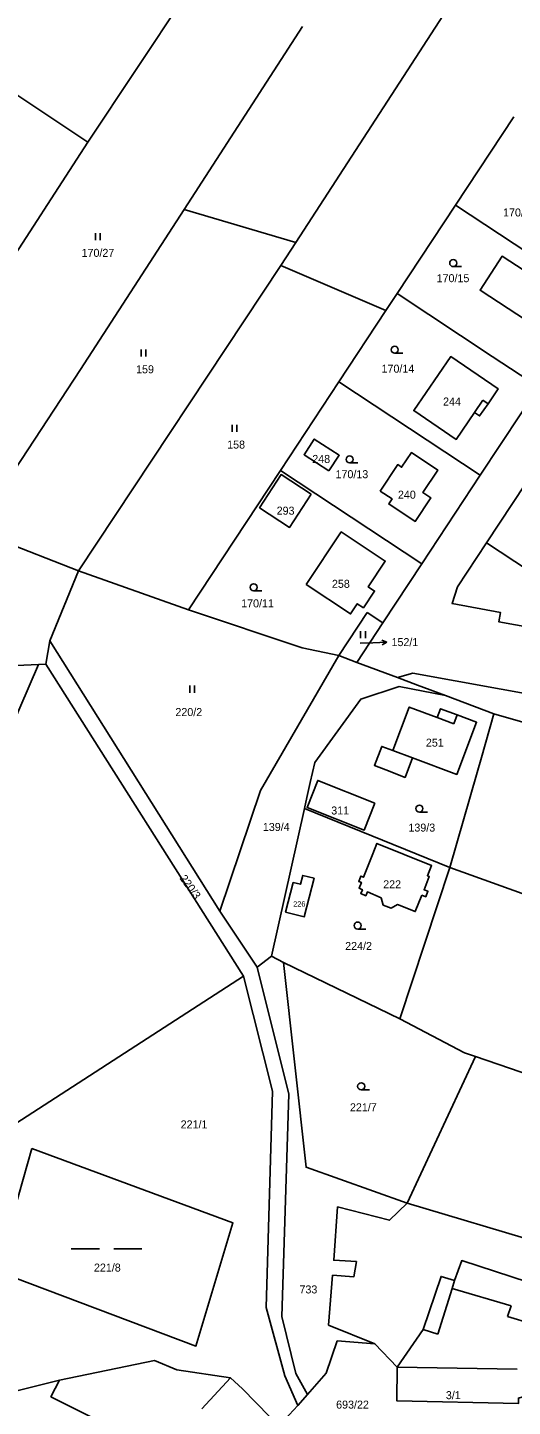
# Model space of a CAD drawing. Extents: x -7483133 to -743169, y -11317770 to -1127091.
# Drawn here: x -746642.5 to -746539.5, y -1132088.9 to -1131796 of the extents above; entities that cross this region are included whole.
import ezdxf

# ---------------------------------------------------------------- set-up
doc = ezdxf.new("R2010")
doc.units = 0
for name, color, linetype in [('Hranice parcel', 7, 'Continuous'), ('Parcelní čísla', 7, 'Continuous'), ('Pop  PČ popisy', 7, 'Continuous'), ('Vnitřní kresba', 7, 'Continuous'), ('Značky kultur', 7, 'Continuous')]:
    doc.layers.add(name, color=color, linetype=linetype)

msp = doc.modelspace()

# ---------------------------------------------------------------- linework, layer by layer
at = {"layer": 'Hranice parcel'}
for p, q in [((-746629.7, -1131820.37), (-746604.57, -1131782.51)), ((-746584.14, -1131795.8), (-746609.27, -1131834.66)), ((-746650.27, -1131806.65), (-746629.7, -1131820.37)), ((-746539.27, -1131814.94), (-746551.66, -1131833.72)), ((-746668.22, -1131879.72), (-746629.7, -1131820.37)), ((-746585.55, -1131841.66), (-746609.27, -1131834.66)), ((-746551.66, -1131833.72), (-746564.05, -1131852.51)), ((-746521.6, -1131853.55), (-746551.66, -1131833.72)), ((-746585.55, -1131841.66), (-746588.71, -1131846.53)), ((-746588.71, -1131846.53), (-746631.67, -1131911.42)), ((-746588.71, -1131846.53), (-746566.41, -1131856.09)), ((-746564.05, -1131852.51), (-746566.41, -1131856.09)), ((-746566.41, -1131856.09), (-746576.43, -1131871.29)), ((-746576.43, -1131871.29), (-746588.82, -1131890.07)), ((-746546.37, -1131891.11), (-746576.43, -1131871.29)), ((-746588.82, -1131890.07), (-746608.35, -1131919.68)), ((-746588.82, -1131890.07), (-746558.76, -1131909.9)), ((-746546.37, -1131891.11), (-746558.76, -1131909.9)), ((-746545.06, -1131905.46), (-746534.04, -1131888.76)), ((-746631.67, -1131911.42), (-746653.72, -1131902.76)), ((-746637.77, -1131926.3), (-746631.67, -1131911.42)), ((-746608.35, -1131919.68), (-746631.67, -1131911.42)), ((-746567.07, -1131922.49), (-746558.76, -1131909.9)), ((-746576.43, -1131929.41), (-746570.41, -1131920.29)), ((-746570.41, -1131920.29), (-746567.07, -1131922.49)), ((-746567.07, -1131922.49), (-746572.59, -1131930.85)), ((-746638.63, -1131931.22), (-746637.77, -1131926.3)), ((-746637.77, -1131926.3), (-746601.69, -1131983.7)), ((-746646.39, -1131931.6), (-746640.16, -1131931.3)), ((-746640.16, -1131931.3), (-746638.63, -1131931.22)), ((-746596.68, -1131997.54), (-746638.63, -1131931.22)), ((-746572.59, -1131930.85), (-746576.43, -1131929.41)), ((-746563.94, -1131934.09), (-746572.59, -1131930.85)), ((-746560.7, -1131933.13), (-746563.94, -1131934.09)), ((-746483.07, -1131947.25), (-746560.7, -1131933.13)), ((-746553.77, -1131937.9), (-746563.57, -1131935.97)), ((-746543.47, -1131941.76), (-746553.77, -1131937.9)), ((-746543.47, -1131941.76), (-746546.13, -1131951.07)), ((-746546.13, -1131951.07), (-746547.04, -1131954.23)), ((-746547.04, -1131954.23), (-746552.82, -1131974.44)), ((-746583.19, -1131959.53), (-746583.72, -1131961.89)), ((-746583.72, -1131961.89), (-746590.71, -1131993.24)), ((-746552.82, -1131974.44), (-746583.72, -1131961.89)), ((-746563.47, -1132006.55), (-746552.82, -1131974.44)), ((-746552.82, -1131974.44), (-746522.94, -1131985.19)), ((-746593.75, -1131995.59), (-746601.69, -1131983.7)), ((-746593.75, -1131995.59), (-746590.71, -1131993.24)), ((-746588.16, -1131994.6), (-746590.71, -1131993.24)), ((-746588.16, -1131994.6), (-746563.47, -1132006.55)), ((-746561.87, -1132045.71), (-746547.41, -1132014.55)), ((-746517.52, -1132024.84), (-746547.41, -1132014.55)), ((-746561.87, -1132045.71), (-746532.26, -1132054.61)), ((-746568.79, -1132075.6), (-746564.02, -1132080.55)), ((-746674.91, -1132092.97), (-746635.72, -1132083.37)), ((-746596.87, -1132085.19), (-746599.39, -1132082.82)), ((-746591.11, -1132091.08), (-746596.87, -1132085.19)), ((-746585.09, -1132088.73), (-746583.05, -1132086.4)), ((-746588.76, -1132092.67), (-746585.09, -1132088.73))]:
    msp.add_line(p, q, dxfattribs=at)
for points in [[(-746417.71, -1131586.04), (-746453.14, -1131641.65), (-746533.7, -1131761.53), (-746550, -1131786.81), (-746585.55, -1131841.66)], [(-746609.27, -1131834.66), (-746631.27, -1131868.67), (-746653.72, -1131902.76)], [(-746527.94, -1131853.59), (-746532.65, -1131860.81), (-746546.42, -1131851.79), (-746541.73, -1131844.57), (-746527.94, -1131853.59)], [(-746533.99, -1131872.33), (-746543.81, -1131865.86), (-746564.05, -1131852.51)], [(-746544.71, -1131875.9), (-746546.5, -1131878.51), (-746547.57, -1131877.78), (-746551.46, -1131883.51), (-746560.48, -1131877.38), (-746552.65, -1131865.89), (-746542.56, -1131872.76), (-746544.71, -1131875.9)], [(-746533.99, -1131872.33), (-746537.79, -1131878.09), (-746546.37, -1131891.11)], [(-746578.54, -1131890.2), (-746583.8, -1131886.76), (-746581.61, -1131883.41), (-746576.33, -1131886.85), (-746578.54, -1131890.2)], [(-746567.62, -1131894.48), (-746563.91, -1131888.85), (-746563.09, -1131889.4), (-746561, -1131886.29), (-746555.4, -1131890.01), (-746558.54, -1131894.79), (-746556.89, -1131895.9), (-746560.17, -1131900.92), (-746565.79, -1131897.18), (-746565.11, -1131896.12), (-746567.62, -1131894.48)], [(-746582.27, -1131895.15), (-746586.87, -1131902.18), (-746593.25, -1131898.01), (-746588.67, -1131890.97), (-746582.27, -1131895.15)], [(-746583.31, -1131914.32), (-746575.9, -1131903.14), (-746566.54, -1131909.35), (-746570.17, -1131914.83), (-746568.83, -1131915.71), (-746571.18, -1131919.26), (-746572.49, -1131918.39), (-746573.92, -1131920.55), (-746583.31, -1131914.32)], [(-746545.06, -1131905.46), (-746551.21, -1131914.79), (-746552.36, -1131918.38), (-746542.1, -1131920.25), (-746542.46, -1131922.22), (-746512.94, -1131927.58), (-746514.01, -1131933.49), (-746468.81, -1131941.71), (-746454.36, -1131938.7)], [(-746498.15, -1131912.44), (-746509.16, -1131929.13), (-746545.06, -1131905.46)], [(-746576.43, -1131929.41), (-746584.22, -1131927.79), (-746608.35, -1131919.68)], [(-746640.16, -1131931.3), (-746678.35, -1132019.74), (-746690.91, -1132050.15), (-746705.38, -1132080.91)], [(-746601.69, -1131983.7), (-746593.05, -1131958.05), (-746576.43, -1131929.41)], [(-746553.77, -1131937.9), (-746559.67, -1131935.69), (-746563.94, -1131934.09)], [(-746563.57, -1131935.97), (-746571.75, -1131938.7), (-746581.53, -1131952.14), (-746582.49, -1131956.4), (-746583.19, -1131959.53)], [(-746551.26, -1131942.03), (-746547.16, -1131943.56), (-746551.34, -1131954.67), (-746560.74, -1131951.14), (-746562.32, -1131955.31), (-746566.43, -1131953.71), (-746568.84, -1131952.76), (-746567.28, -1131948.71), (-746564.91, -1131949.57), (-746561.44, -1131940.34), (-746555.51, -1131942.57), (-746554.83, -1131940.71), (-746551.26, -1131942.03)], [(-746513.04, -1131950.81), (-746536.83, -1131943.73), (-746543.47, -1131941.76)], [(-746568.74, -1131960.75), (-746571.01, -1131966.47), (-746583.14, -1131961.66), (-746580.87, -1131955.94), (-746568.74, -1131960.75)], [(-746558.77, -1131980.29), (-746560.18, -1131983.8), (-746563.92, -1131982.3), (-746565.28, -1131983.08), (-746566.96, -1131982.4), (-746567.42, -1131980.89), (-746570.33, -1131979.62), (-746570.68, -1131980.42), (-746571.75, -1131979.95), (-746571.41, -1131979.15), (-746572.11, -1131978.85), (-746571.61, -1131977.61), (-746572.17, -1131977.38), (-746571.72, -1131976.26), (-746571.16, -1131976.49), (-746569.17, -1131971.54), (-746568.31, -1131969.31), (-746556.71, -1131974.04), (-746557.6, -1131976.19), (-746557.19, -1131976.35), (-746558.32, -1131979.15), (-746557.5, -1131979.48), (-746557.96, -1131980.63), (-746558.77, -1131980.29)], [(-746586.1, -1131977.6), (-746587.73, -1131983.9), (-746583.74, -1131984.9), (-746581.67, -1131976.71), (-746584.07, -1131976.1), (-746584.55, -1131977.99), (-746586.1, -1131977.6)], [(-746583.05, -1132086.4), (-746585.55, -1132081.91), (-746588.49, -1132069.81), (-746587.02, -1132022.55), (-746593.75, -1131995.59)], [(-746588.16, -1131994.6), (-746583.35, -1132038.1), (-746561.87, -1132045.71)], [(-746674.91, -1132092.97), (-746654.17, -1132083.68), (-746655.72, -1132049.5), (-746655.89, -1132035.79), (-746596.68, -1131997.54)], [(-746596.68, -1131997.54), (-746590.52, -1132021.94), (-746591.81, -1132067.9), (-746587.84, -1132082.41), (-746585.09, -1132088.73)], [(-746547.41, -1132014.55), (-746549.71, -1132013.83), (-746563.47, -1132006.55)], [(-746641.62, -1132034.15), (-746598.91, -1132049.91), (-746606.74, -1132076.1), (-746649.06, -1132060.2), (-746641.62, -1132034.15)], [(-746561.87, -1132045.71), (-746565.66, -1132049.36), (-746576.68, -1132046.55), (-746577.49, -1132057.87), (-746572.66, -1132058.15), (-746573.2, -1132061.38), (-746577.72, -1132061.05), (-746578.6, -1132071.62), (-746568.79, -1132075.6)], [(-746514.69, -1132079.97), (-746518.97, -1132074.45), (-746529.02, -1132070.74), (-746525.69, -1132060.77), (-746531.05, -1132058.91), (-746532.75, -1132063.63), (-746550.3, -1132057.95), (-746551.82, -1132062.16), (-746554.68, -1132061.31), (-746558.47, -1132072.6), (-746564.02, -1132080.55)], [(-746568.79, -1132075.6), (-746576.74, -1132074.99), (-746579.07, -1132081.82), (-746583.05, -1132086.4)], [(-746599.39, -1132082.82), (-746610.83, -1132081.15), (-746615.53, -1132079.14), (-746635.72, -1132083.37)], [(-746564.02, -1132080.55), (-746564.09, -1132087.72), (-746538.22, -1132088.29), (-746538.28, -1132087.14), (-746514.69, -1132079.97)], [(-746635.72, -1132083.37), (-746637.54, -1132086.86), (-746623.94, -1132093.67)]]:
    msp.add_lwpolyline(points, dxfattribs=at)
at = {"layer": 'Pop  PČ popisy'}
for p, q in [((-746566.22, -1131926.57), (-746567.24, -1131926.11)), ((-746571.85, -1131926.79), (-746569.22, -1131926.68)), ((-746569.22, -1131926.68), (-746566.22, -1131926.57)), ((-746566.22, -1131926.57), (-746567.2, -1131927.11))]:
    msp.add_line(p, q, dxfattribs=at)
at = {"layer": 'Vnitřní kresba'}
for p, q in [((-746545.8, -1131875.16), (-746547.57, -1131877.78)), ((-746544.71, -1131875.9), (-746545.8, -1131875.16)), ((-746555.51, -1131942.57), (-746551.96, -1131943.91)), ((-746551.96, -1131943.91), (-746551.26, -1131942.03)), ((-746564.91, -1131949.57), (-746560.74, -1131951.14)), ((-746552.36, -1132063.88), (-746555.38, -1132073.53)), ((-746551.82, -1132062.16), (-746552.36, -1132063.88)), ((-746539.82, -1132067.57), (-746552.36, -1132063.88)), ((-746540.61, -1132069.81), (-746539.82, -1132067.57)), ((-746535.43, -1132071.36), (-746540.61, -1132069.81)), ((-746555.38, -1132073.53), (-746558.47, -1132072.6)), ((-746564.02, -1132080.55), (-746538.53, -1132081.03)), ((-746599.39, -1132082.82), (-746605.49, -1132089.45))]:
    msp.add_line(p, q, dxfattribs=at)
at = {"layer": 'Značky kultur'}
for p, q in [((-746628.1, -1131841.16), (-746628.1, -1131839.66)), ((-746627.1, -1131841.16), (-746627.1, -1131839.66)), ((-746552.11, -1131846.79), (-746550.36, -1131846.79)), ((-746618.41, -1131865.89), (-746618.41, -1131864.39)), ((-746617.41, -1131865.89), (-746617.41, -1131864.39)), ((-746564.54, -1131865.19), (-746562.79, -1131865.19)), ((-746599.05, -1131881.89), (-746599.05, -1131880.39)), ((-746598.05, -1131881.89), (-746598.05, -1131880.39)), ((-746574.12, -1131888.49), (-746572.37, -1131888.49)), ((-746594.49, -1131915.66), (-746592.74, -1131915.66)), ((-746571.77, -1131925.71), (-746571.77, -1131924.21)), ((-746570.77, -1131925.71), (-746570.77, -1131924.21)), ((-746608.04, -1131937.3), (-746608.04, -1131935.8)), ((-746607.04, -1131937.3), (-746607.04, -1131935.8)), ((-746559.3, -1131962.67), (-746557.55, -1131962.67)), ((-746572.4, -1131987.51), (-746570.65, -1131987.51)), ((-746571.66, -1132021.66), (-746569.91, -1132021.66)), ((-746633.22, -1132055.42), (-746627.22, -1132055.42)), ((-746624.22, -1132055.42), (-746618.22, -1132055.42))]:
    msp.add_line(p, q, dxfattribs=at)
for centre in [(-746552.11, -1131846.04), (-746564.54, -1131864.44), (-746574.12, -1131887.74), (-746594.49, -1131914.91), (-746559.3, -1131961.92), (-746572.4, -1131986.76), (-746571.66, -1132020.91)]:
    msp.add_circle(centre, 0.75, dxfattribs=at)

# ---------------------------------------------------------------- texts
at = {"layer": 'Parcelní čísla'}
for s, height, p in [('170/16', 1.7, (-746541.53, -1131836.13)), ('170/27', 1.7, (-746631.04, -1131844.71)), ('170/15', 1.7, (-746555.64, -1131850.09)), ('159', 1.7, (-746619.46, -1131869.44)), ('170/14', 1.7, (-746567.34, -1131869.31)), ('244', 1.7, (-746554.27, -1131876.29)), ('158', 1.7, (-746600.12, -1131885.44)), ('248', 1.7, (-746582.05, -1131888.49)), ('170/13', 1.7, (-746577.11, -1131891.73)), ('240', 1.7, (-746563.86, -1131896.08)), ('293', 1.7, (-746589.61, -1131899.48)), ('258', 1.7, (-746577.87, -1131915.02)), ('170/11', 1.7, (-746597.15, -1131919.17)), ('152/1', 1.7, (-746565.22, -1131927.4)), ('220/2', 1.7, (-746611.11, -1131942.26)), ('251', 1.7, (-746557.92, -1131948.76)), ('311', 1.7, (-746578.02, -1131963.17)), ('139/4', 1.7, (-746592.54, -1131966.67)), ('139/3', 1.7, (-746561.63, -1131966.8)), ('222', 1.7, (-746566.98, -1131978.85)), ('226', 1.14, (-746586.11, -1131982.76)), ('224/2', 1.7, (-746575.06, -1131991.95)), ('221/7', 1.7, (-746574.05, -1132026.22)), ('221/1', 1.7, (-746610, -1132029.85)), ('221/8', 1.7, (-746628.41, -1132060.27)), ('733', 1.7, (-746584.77, -1132064.91)), ('3/1', 1.7, (-746553.68, -1132087.37)), ('693/22', 1.7, (-746576.98, -1132089.38))]:
    msp.add_text(s, height=height, dxfattribs=at).set_placement(p)
msp.add_text('220/3', height=1.7, rotation=306, dxfattribs=at).set_placement((-746610.31, -1131976.73))

doc.saveas('drawing.dxf')
